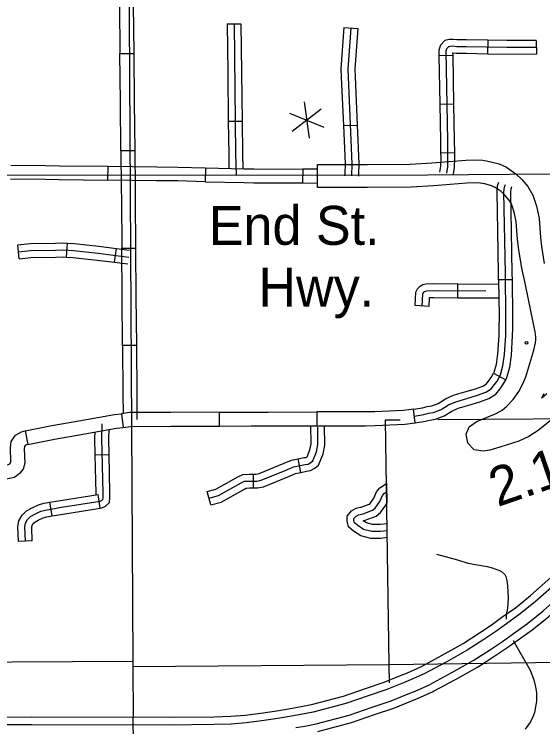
# Model space of a CAD drawing. Extents: x 1374139 to 1377472, y 1168351 to 1170484.
# Drawn here: x 1376317.9 to 1376432.5, y 1169074.9 to 1169229.4 of the extents above; entities that cross this region are included whole.
import ezdxf

# ---------------------------------------------------------------- set-up
doc = ezdxf.new("R2010")
doc.units = 0
doc.layers.add('Default', color=7, linetype='Continuous')

msp = doc.modelspace()

# ---------------------------------------------------------------- linework, layer by layer
at = {"layer": 'Default'}
for p, q in [((1376364.06, 1169227.34), (1376367.06, 1169227.38)), ((1376389.4, 1169226.52), (1376392.39, 1169226.3)), ((1376420.6, 1169223.79), (1376420.54, 1169220.79)), ((1376431.12, 1169223.73), (1376431.14, 1169220.73)), ((1376340.78, 1169220.91), (1376343.78, 1169220.94)), ((1376409.98, 1169220.48), (1376412.98, 1169220.54)), ((1376380.78, 1169210.44), (1376381.85, 1169202.51)), ((1376410.18, 1169209.93), (1376413.18, 1169209.98)), ((1376377.61, 1169207.99), (1376385.02, 1169204.96)), ((1376378.15, 1169204.03), (1376384.48, 1169208.93)), ((1376364.31, 1169206.22), (1376367.31, 1169206.26)), ((1376389.27, 1169205.26), (1376392.26, 1169205.39)), ((1376344.01, 1169199.82), (1376341.01, 1169199.79)), ((1376410.37, 1169199.37), (1376413.37, 1169199.42)), ((1376383.66, 1169191.81), (1376383.62, 1169196.81)), ((1376338.19, 1169193.45), (1376338.23, 1169196.45)), ((1376338.23, 1169196.45), (1376338.23, 1169196.45)), ((1376359.36, 1169196.11), (1376359.29, 1169193.11)), ((1376380.45, 1169195.83), (1376380.43, 1169192.83)), ((1376383.65, 1169192.81), (1376383.63, 1169195.81)), ((1376283.15, 1169194.46), (1376407.55, 1169194.62)), ((1376329.23, 1169176.77), (1376329.43, 1169179.76)), ((1376318.95, 1169176.4), (1376318.63, 1169179.38)), ((1376339.64, 1169175.64), (1376340.02, 1169178.62)), ((1376341.2, 1169178.68), (1376344.2, 1169178.7)), ((1376414.11, 1169167.95), (1376414.13, 1169170.95)), ((1376425.94, 1169171.85), (1376422.94, 1169171.81)), ((1376407.86, 1169166.07), (1376404.86, 1169166.22)), ((1376344.36, 1169157.58), (1376341.36, 1169157.56)), ((1376421.83, 1169151.57), (1376424.48, 1169150.16)), ((1376341.11, 1169142.79), (1376341.51, 1169139.82)), ((1376362.42, 1169140.11), (1376362.41, 1169143.11)), ((1376383.53, 1169143.16), (1376383.54, 1169140.16)), ((1376404.81, 1169140.78), (1376404.45, 1169143.75)), ((1376320.23, 1169139.04), (1376320.83, 1169136.11)), ((1376338.45, 1169133.88), (1376335.45, 1169133.81)), ((1376380.04, 1169130.05), (1376379.44, 1169132.98)), ((1376369.8, 1169126.67), (1376369.8, 1169129.67)), ((1376360.5, 1169123.02), (1376359.71, 1169125.91)), ((1376336.53, 1169122.31), (1376336.06, 1169125.27)), ((1376326.13, 1169120.62), (1376325.62, 1169123.58)), ((1376321.79, 1169115.18), (1376318.79, 1169115.07)), ((1376429.86, 1169103.32), (1376442.76, 1169114.85)), ((1376443.9, 1169113.59), (1376430.96, 1169102.03)), ((1376426.6, 1169100.71), (1376429.86, 1169103.32)), ((1376430.96, 1169102.03), (1376427.62, 1169099.35)), ((1376423.67, 1169098.62), (1376426.6, 1169100.71)), ((1376421.34, 1169096.93), (1376423.67, 1169098.62)), ((1376427.62, 1169099.35), (1376424.66, 1169097.24)), ((1376418.82, 1169095.26), (1376421.34, 1169096.93)), ((1376424.66, 1169097.24), (1376422.31, 1169095.54)), ((1376415.24, 1169092.94), (1376418.82, 1169095.26)), ((1376422.31, 1169095.54), (1376419.76, 1169093.84)), ((1376419.76, 1169093.84), (1376416.12, 1169091.49)), ((1376410.71, 1169090.41), (1376415.24, 1169092.94)), ((1376399.2, 1169088.39), (1376594.13, 1169090.91)), ((1376406.19, 1169087.94), (1376410.71, 1169090.41)), ((1376416.12, 1169091.49), (1376411.54, 1169088.92)), ((1376411.54, 1169088.92), (1376406.79, 1169086.34)), ((1376403.15, 1169086.59), (1376406.19, 1169087.94)), ((1376398.11, 1169084.57), (1376401.68, 1169085.99)), ((1376401.68, 1169085.99), (1376403.15, 1169086.59)), ((1376406.79, 1169086.34), (1376403.82, 1169085.03)), ((1376394.09, 1169083.19), (1376398.11, 1169084.57)), ((1376402.32, 1169084.41), (1376398.7, 1169082.98)), ((1376403.82, 1169085.03), (1376402.32, 1169084.41)), ((1376389.28, 1169081.54), (1376394.09, 1169083.19)), ((1376398.7, 1169082.98), (1376394.65, 1169081.58)), ((1376408.63, 1169082.46), (1376408.85, 1169082.57)), ((1376382.36, 1169079.72), (1376389.28, 1169081.54)), ((1376394.65, 1169081.58), (1376389.77, 1169079.91)), ((1376380.11, 1169079.26), (1376382.36, 1169079.72)), ((1376389.77, 1169079.91), (1376382.75, 1169078.07)), ((1376367.98, 1169077.41), (1376371.84, 1169077.91)), ((1376371.84, 1169077.91), (1376375.25, 1169078.41)), ((1376375.25, 1169078.41), (1376378.19, 1169078.92)), ((1376378.19, 1169078.92), (1376380.11, 1169079.26)), ((1376382.75, 1169078.07), (1376380.43, 1169077.59)), ((1376284.13, 1169076.93), (1376321.68, 1169077)), ((1376321.68, 1169077), (1376351.51, 1169076.93)), ((1376345.62, 1168756.88), (1376343.68, 1169076.95)), ((1376351.51, 1169076.93), (1376361.23, 1169077.04)), ((1376361.23, 1169077.04), (1376364.85, 1169077.17)), ((1376364.85, 1169077.17), (1376367.98, 1169077.41)), ((1376372.07, 1169076.22), (1376368.15, 1169075.72)), ((1376375.52, 1169076.74), (1376372.07, 1169076.22)), ((1376378.48, 1169077.25), (1376375.52, 1169076.74)), ((1376380.43, 1169077.59), (1376378.48, 1169077.25)), ((1376321.67, 1169075.3), (1376284.13, 1169075.23)), ((1376351.51, 1169075.23), (1376321.67, 1169075.3)), ((1376361.27, 1169075.34), (1376351.51, 1169075.23)), ((1376364.95, 1169075.47), (1376361.27, 1169075.34)), ((1376368.15, 1169075.72), (1376364.95, 1169075.47))]:
    msp.add_line(p, q, dxfattribs=at)
for points in [[(1376341.82, 1169406.43), (1376343.6, 1169089.11), (1376343.6, 1169087.98), (1376343.68, 1169076.95)], [(1376340.67, 1169231.47), (1376340.78, 1169220.91)], [(1376343.67, 1169231.5), (1376343.78, 1169220.94)], [(1376364.06, 1169227.34), (1376364.19, 1169216.78)], [(1376365.56, 1169227.36), (1376365.89, 1169199.13), (1376365.98, 1169194.44)], [(1376367.06, 1169227.38), (1376367.18, 1169216.82)], [(1376389.4, 1169226.52), (1376388.73, 1169217.55), (1376388.81, 1169215.81)], [(1376390.89, 1169226.41), (1376390.23, 1169217.52), (1376391.13, 1169196.96), (1376391.04, 1169194.34)], [(1376392.39, 1169226.3), (1376391.73, 1169217.5), (1376391.8, 1169215.94)], [(1376420.6, 1169223.79), (1376415.94, 1169223.88), (1376413.91, 1169223.88), (1376413.1, 1169223.98), (1376412.19, 1169223.94), (1376411.31, 1169223.7), (1376410.32, 1169222.7), (1376409.95, 1169221.61), (1376409.98, 1169220.48)], [(1376431.12, 1169223.73), (1376424.75, 1169223.7), (1376420.6, 1169223.79)], [(1376431.13, 1169222.23), (1376424.73, 1169222.2), (1376415.93, 1169222.38), (1376413.82, 1169222.38), (1376413.05, 1169222.48), (1376412.43, 1169222.45), (1376412.09, 1169222.35), (1376411.63, 1169221.89), (1376411.46, 1169221.38), (1376411.83, 1169202.02), (1376411.89, 1169198.25), (1376411.83, 1169196.33), (1376411.64, 1169194.94)], [(1376340.9, 1169210.35), (1376340.78, 1169220.91)], [(1376343.78, 1169220.94), (1376343.9, 1169210.38)], [(1376409.98, 1169220.48), (1376410.18, 1169209.93)], [(1376420.54, 1169220.79), (1376415.91, 1169220.88), (1376413.73, 1169220.88), (1376413, 1169220.97), (1376412.97, 1169220.97), (1376412.98, 1169220.54)], [(1376412.98, 1169220.54), (1376413.18, 1169209.98)], [(1376431.14, 1169220.73), (1376424.72, 1169220.7), (1376420.54, 1169220.79)], [(1376364.19, 1169216.78), (1376364.31, 1169206.22)], [(1376367.18, 1169216.82), (1376367.31, 1169206.26)], [(1376388.81, 1169215.81), (1376389.27, 1169205.26)], [(1376391.8, 1169215.94), (1376392.26, 1169205.39)], [(1376341.01, 1169199.79), (1376340.9, 1169210.35)], [(1376343.9, 1169210.38), (1376344.01, 1169199.82)], [(1376410.18, 1169209.93), (1376410.33, 1169201.99), (1376410.37, 1169199.37)], [(1376413.18, 1169209.98), (1376413.33, 1169202.05), (1376413.37, 1169199.42)], [(1376364.31, 1169206.22), (1376364.39, 1169199.1), (1376364.45, 1169195.98)], [(1376367.31, 1169206.26), (1376367.39, 1169199.15), (1376367.46, 1169195.91)], [(1376389.27, 1169205.26), (1376389.63, 1169196.96), (1376389.55, 1169194.83)], [(1376392.26, 1169205.39), (1376392.63, 1169196.97), (1376392.55, 1169194.72)], [(1376341.01, 1169199.79), (1376341.1, 1169191.53), (1376341.12, 1169189.24)], [(1376344.01, 1169199.82), (1376344.1, 1169191.56), (1376344.12, 1169189.26)], [(1376410.37, 1169199.37), (1376410.39, 1169198.26), (1376410.33, 1169196.46), (1376410.15, 1169195.14)], [(1376413.37, 1169199.42), (1376413.39, 1169198.24), (1376413.33, 1169196.2), (1376413.12, 1169194.73)], [(1376383.62, 1169196.81), (1376389.08, 1169196.86), (1376394.47, 1169196.81), (1376403.79, 1169196.94), (1376408.48, 1169197.18), (1376415.81, 1169197.8), (1376417.8, 1169197.85), (1376419.52, 1169197.75), (1376421, 1169197.5), (1376423.03, 1169196.97), (1376424.67, 1169196.26), (1376426.71, 1169194.83), (1376427.95, 1169193.59), (1376429.27, 1169192.08), (1376430.38, 1169190.21), (1376431.18, 1169187.83), (1376431.74, 1169185.14), (1376432.03, 1169181.03), (1376432.27, 1169179.04), (1376432.86, 1169175.35)], [(1376317.11, 1169196.71), (1376324.63, 1169196.62), (1376327.67, 1169196.58)], [(1376327.67, 1169196.58), (1376338.23, 1169196.45)], [(1376338.23, 1169196.45), (1376348.79, 1169196.32)], [(1376348.79, 1169196.32), (1376353.39, 1169196.26), (1376359.36, 1169196.11)], [(1376359.36, 1169196.11), (1376367.78, 1169195.9), (1376369.89, 1169195.89)], [(1376369.89, 1169195.89), (1376380.45, 1169195.83)], [(1376383.63, 1169195.81), (1376380.45, 1169195.83)], [(1376317.07, 1169193.71), (1376324.59, 1169193.62), (1376327.63, 1169193.58)], [(1376389.55, 1169194.83), (1376389.54, 1169194.39)], [(1376392.55, 1169194.72), (1376392.53, 1169194.29)], [(1376407.55, 1169194.62), (1376434.26, 1169194.78)], [(1376327.63, 1169193.58), (1376338.19, 1169193.45)], [(1376348.75, 1169193.32), (1376338.19, 1169193.45)], [(1376359.29, 1169193.11), (1376353.33, 1169193.26), (1376348.75, 1169193.32)], [(1376359.29, 1169193.11), (1376367.74, 1169192.9), (1376369.87, 1169192.89)], [(1376369.87, 1169192.89), (1376380.43, 1169192.83)], [(1376380.43, 1169192.83), (1376383.65, 1169192.81)], [(1376435.55, 1169142.39), (1376431.51, 1169139.16), (1376429.52, 1169137.83), (1376427.35, 1169136.86), (1376423.18, 1169135.49), (1376421.07, 1169134.9), (1376419.57, 1169134.64), (1376417.66, 1169134.98), (1376416.26, 1169136.38), (1376415.91, 1169138.34), (1376416.58, 1169139.92), (1376418.05, 1169141.04), (1376419.23, 1169141.55), (1376422.41, 1169142.82), (1376423.73, 1169143.55), (1376424.76, 1169144.39), (1376426.07, 1169145.85), (1376427.34, 1169147.58), (1376428.23, 1169149.27), (1376428.88, 1169150.77), (1376430.62, 1169156.6), (1376430.95, 1169158.15), (1376431.03, 1169158.7), (1376431, 1169159.37), (1376430.86, 1169160.56), (1376429.4, 1169167.57), (1376428.74, 1169171.08), (1376427.95, 1169174.37), (1376427.31, 1169178.35), (1376427.05, 1169180.56), (1376426.77, 1169184.45), (1376426.34, 1169186.53), (1376425.81, 1169188.11), (1376425.2, 1169189.13), (1376424.29, 1169190.18), (1376423.48, 1169190.99), (1376422.22, 1169191.87), (1376421.39, 1169192.23), (1376419.95, 1169192.61), (1376418.97, 1169192.77), (1376417.72, 1169192.84), (1376416.08, 1169192.81), (1376408.82, 1169192.19), (1376403.95, 1169191.94), (1376394.49, 1169191.81), (1376389.08, 1169191.86), (1376383.66, 1169191.81)], [(1376404.63, 1169142.26), (1376406.74, 1169142.61), (1376407.73, 1169142.87), (1376408.83, 1169143.06), (1376410.48, 1169143.67), (1376412.11, 1169144.69), (1376413.66, 1169145.36), (1376416.08, 1169146.11), (1376418.4, 1169146.77), (1376420.17, 1169147.43), (1376421.32, 1169148.17), (1376422.07, 1169149.12), (1376422.61, 1169149.85), (1376423.33, 1169151.19), (1376423.88, 1169153.17), (1376424.23, 1169155.63), (1376424.49, 1169159.71), (1376424.53, 1169163.95), (1376424.42, 1169173.2), (1376424.1, 1169190.8), (1376424.22, 1169191.92), (1376424.41, 1169192.51)], [(1376422.76, 1169182.36), (1376422.6, 1169190.86), (1376422.74, 1169192.23), (1376422.98, 1169192.97)], [(1376425.75, 1169182.42), (1376425.61, 1169190.73), (1376425.69, 1169191.6), (1376425.84, 1169192.04)], [(1376341.12, 1169189.24), (1376341.2, 1169178.68)], [(1376344.12, 1169189.26), (1376344.2, 1169178.7)], [(1376409.77, 1169141.53), (1376451.22, 1169141.79), (1376451.21, 1169182.66)], [(1376422.94, 1169171.81), (1376422.92, 1169173.18), (1376422.76, 1169182.36)], [(1376425.94, 1169171.85), (1376425.92, 1169173.22), (1376425.75, 1169182.42)], [(1376318.63, 1169179.38), (1376321.31, 1169179.67), (1376326.79, 1169179.75), (1376328.63, 1169179.81), (1376329.43, 1169179.76)], [(1376329.43, 1169179.76), (1376330.84, 1169179.67), (1376336.22, 1169179.1), (1376340.02, 1169178.62)], [(1376318.79, 1169177.89), (1376321.41, 1169178.17), (1376326.83, 1169178.25), (1376328.6, 1169178.31), (1376330.71, 1169178.17), (1376336.05, 1169177.61), (1376342.7, 1169176.77)], [(1376340.02, 1169178.62), (1376342.89, 1169178.25)], [(1376341.28, 1169168.12), (1376341.2, 1169178.68)], [(1376344.2, 1169178.7), (1376344.28, 1169168.14)], [(1376318.95, 1169176.4), (1376321.5, 1169176.67), (1376326.87, 1169176.76), (1376328.57, 1169176.81), (1376329.23, 1169176.77)], [(1376329.23, 1169176.77), (1376330.58, 1169176.68), (1376335.87, 1169176.12), (1376339.64, 1169175.64)], [(1376339.64, 1169175.64), (1376342.52, 1169175.28)], [(1376404.86, 1169166.22), (1376405, 1169169.11), (1376405.36, 1169169.9), (1376405.93, 1169170.47), (1376406.53, 1169170.8), (1376407.22, 1169170.96), (1376408.9, 1169170.99), (1376414.13, 1169170.95)], [(1376414.13, 1169170.95), (1376422.95, 1169170.89)], [(1376422.94, 1169171.81), (1376423.03, 1169163.95), (1376423.01, 1169161.29)], [(1376426.01, 1169161.26), (1376426.03, 1169163.95), (1376425.94, 1169171.85)], [(1376406.36, 1169166.14), (1376406.49, 1169168.75), (1376406.62, 1169169.03), (1376406.84, 1169169.26), (1376407.07, 1169169.39), (1376407.41, 1169169.46), (1376408.91, 1169169.49), (1376420.17, 1169169.41)], [(1376341.36, 1169157.56), (1376341.28, 1169168.12)], [(1376344.28, 1169168.14), (1376344.36, 1169157.58)], [(1376407.86, 1169166.07), (1376407.95, 1169167.97), (1376408.92, 1169167.99), (1376414.11, 1169167.95)], [(1376414.11, 1169167.95), (1376422.99, 1169167.89)], [(1376423.01, 1169161.29), (1376422.99, 1169159.76), (1376422.74, 1169155.78), (1376422.41, 1169153.48), (1376421.93, 1169151.75), (1376421.83, 1169151.57)], [(1376424.48, 1169150.16), (1376424.73, 1169150.63), (1376425.35, 1169152.86), (1376425.73, 1169155.47), (1376425.99, 1169159.65), (1376426.01, 1169161.26)], [(1376341.36, 1169157.56), (1376341.45, 1169147)], [(1376344.36, 1169157.58), (1376344.45, 1169147.02)], [(1376414.09, 1169147.06), (1376415.65, 1169147.55), (1376417.93, 1169148.2), (1376419.49, 1169148.78), (1376420.3, 1169149.29), (1376420.88, 1169150.03), (1376421.34, 1169150.65), (1376421.83, 1169151.57)], [(1376414.98, 1169144.2), (1376416.51, 1169144.67), (1376418.86, 1169145.35), (1376420.84, 1169146.08), (1376422.35, 1169147.04), (1376423.26, 1169148.21), (1376423.88, 1169149.04), (1376424.48, 1169150.16)], [(1376341.45, 1169147), (1376341.48, 1169142.84)], [(1376344.45, 1169147.02), (1376344.49, 1169141.54)], [(1376404.45, 1169143.75), (1376406.43, 1169144.08), (1376407.42, 1169144.34), (1376408.44, 1169144.51), (1376409.82, 1169145.02), (1376411.42, 1169146.02), (1376413.14, 1169146.77), (1376414.09, 1169147.06)], [(1376432.75, 1169147.11), (1376432.23, 1169146.14), (1376432.35, 1169146.23), (1376433.38, 1169147.13)], [(1376330.64, 1169141.03), (1376339.61, 1169142.59), (1376341.11, 1169142.79)], [(1376351.85, 1169143.07), (1376342.89, 1169143.03), (1376341.11, 1169142.79)], [(1376362.41, 1169143.11), (1376351.85, 1169143.07)], [(1376362.41, 1169143.11), (1376369.22, 1169143.14), (1376372.97, 1169143.15)], [(1376372.97, 1169143.15), (1376383.53, 1169143.16)], [(1376394.09, 1169143.18), (1376383.53, 1169143.16)], [(1376404.45, 1169143.75), (1376402.31, 1169143.49), (1376396.1, 1169143.19), (1376394.09, 1169143.18)], [(1376404.81, 1169140.78), (1376407.05, 1169141.14), (1376408.05, 1169141.4), (1376409.22, 1169141.6), (1376411.15, 1169142.32), (1376412.81, 1169143.36), (1376414.18, 1169143.95), (1376414.98, 1169144.2)], [(1376399.24, 1169084.43), (1376399.2, 1169088.39), (1376398.41, 1169141.46), (1376401.6, 1169141.48)], [(1376320.29, 1169115.13), (1376320.17, 1169118.24), (1376320.29, 1169119.06), (1376320.76, 1169119.86), (1376321.43, 1169120.47), (1376322.34, 1169121), (1376323.63, 1169121.62), (1376324.63, 1169121.88), (1376328.15, 1169122.5), (1376336.49, 1169123.82), (1376336.84, 1169123.97), (1376337.08, 1169124.2), (1376337.14, 1169124.64), (1376337.14, 1169125.58), (1376336.87, 1169137.47), (1376336.97, 1169140.61)], [(1376320.23, 1169139.04), (1376326.02, 1169140.23), (1376330.64, 1169141.03)], [(1376331.16, 1169138.08), (1376340.06, 1169139.62), (1376341.51, 1169139.82)], [(1376341.51, 1169139.82), (1376343.09, 1169140.03), (1376351.86, 1169140.07)], [(1376351.86, 1169140.07), (1376362.42, 1169140.11)], [(1376360.11, 1169124.46), (1376362.16, 1169125.03), (1376367.1, 1169127.76), (1376367.82, 1169128.12), (1376368.85, 1169128.17), (1376370.49, 1169128.17), (1376371.47, 1169128.37), (1376376.97, 1169130.64), (1376378.46, 1169131.25), (1376380.98, 1169131.77), (1376381.65, 1169131.87), (1376382.22, 1169132.18), (1376382.63, 1169132.54), (1376383.45, 1169134.5), (1376383.76, 1169136.09), (1376383.71, 1169139.86)], [(1376362.42, 1169140.11), (1376369.23, 1169140.14), (1376372.98, 1169140.15)], [(1376372.98, 1169140.15), (1376383.54, 1169140.16)], [(1376379.44, 1169132.98), (1376380.72, 1169133.25), (1376381.16, 1169133.31), (1376381.35, 1169133.42), (1376381.38, 1169133.44), (1376382.01, 1169134.93), (1376382.26, 1169136.22), (1376382.2, 1169140.16)], [(1376380.04, 1169130.05), (1376381.25, 1169130.29), (1376382.14, 1169130.43), (1376383.08, 1169130.94), (1376383.88, 1169131.64), (1376384.9, 1169134.06), (1376385.26, 1169135.96), (1376385.21, 1169140.11)], [(1376383.54, 1169140.16), (1376394.1, 1169140.18)], [(1376394.1, 1169140.18), (1376396.17, 1169140.19), (1376402.57, 1169140.5), (1376404.81, 1169140.78)], [(1376315.53, 1169131.54), (1376315.76, 1169131.55), (1376316.63, 1169131.73), (1376316.9, 1169131.94), (1376317.06, 1169132.13), (1376317.12, 1169132.38), (1376317.03, 1169135.36), (1376317.23, 1169136.75), (1376318.12, 1169138.1), (1376319.44, 1169138.88), (1376320.23, 1169139.04)], [(1376320.83, 1169136.11), (1376326.57, 1169137.28), (1376331.16, 1169138.08)], [(1376335.45, 1169133.81), (1376335.37, 1169137.47), (1376335.41, 1169138.82)], [(1376338.45, 1169133.88), (1376338.37, 1169137.46), (1376338.43, 1169139.34)], [(1376320.83, 1169136.11), (1376320.53, 1169136.05), (1376320.24, 1169135.87), (1376320.11, 1169135.67), (1376320.04, 1169135.19), (1376320.13, 1169132.09), (1376319.83, 1169130.78), (1376319.01, 1169129.78), (1376317.91, 1169128.92), (1376316.11, 1169128.56), (1376315.64, 1169128.55)], [(1376335.64, 1169125.2), (1376335.64, 1169125.57), (1376335.45, 1169133.81)], [(1376336.53, 1169122.31), (1376336.9, 1169122.37), (1376337.69, 1169122.7), (1376338.5, 1169123.5), (1376338.64, 1169124.54), (1376338.64, 1169125.6), (1376338.45, 1169133.88)], [(1376369.8, 1169129.67), (1376370.34, 1169129.67), (1376371.03, 1169129.81), (1376376.4, 1169132.02), (1376378.02, 1169132.69), (1376379.44, 1169132.98)], [(1376359.71, 1169125.91), (1376361.59, 1169126.43), (1376366.4, 1169129.08), (1376367.43, 1169129.6), (1376368.81, 1169129.67), (1376369.8, 1169129.67)], [(1376369.8, 1169126.67), (1376370.65, 1169126.67), (1376371.91, 1169126.93), (1376377.55, 1169129.25), (1376378.91, 1169129.81), (1376380.04, 1169130.05)], [(1376392.91, 1169122.48), (1376393.15, 1169122.54), (1376394.84, 1169123.16), (1376395.06, 1169123.34), (1376395.85, 1169124.47), (1376396.47, 1169125.82), (1376397.2, 1169126.68), (1376398.62, 1169127.62), (1376398.68, 1169123.45)], [(1376360.5, 1169123.02), (1376362.73, 1169123.63), (1376367.8, 1169126.43), (1376368.21, 1169126.63), (1376368.89, 1169126.67), (1376369.8, 1169126.67)], [(1376398.77, 1169117.41), (1376397.31, 1169117.24), (1376395.41, 1169117.24), (1376393.66, 1169117.7), (1376392.37, 1169118.52), (1376391.7, 1169119.09), (1376391.57, 1169119.63), (1376391.57, 1169120.04), (1376392.01, 1169120.56), (1376392.58, 1169120.86), (1376393.58, 1169121.1), (1376395.61, 1169121.84), (1376396.18, 1169122.33), (1376397.15, 1169123.72), (1376397.75, 1169125.01), (1376398.21, 1169125.55), (1376398.65, 1169125.84)], [(1376325.62, 1169123.58), (1376327.91, 1169123.98), (1376336.06, 1169125.27)], [(1376318.79, 1169115.07), (1376318.67, 1169118.32), (1376318.84, 1169119.57), (1376319.58, 1169120.81), (1376320.54, 1169121.69), (1376321.64, 1169122.33), (1376323.11, 1169123.03), (1376324.31, 1169123.35), (1376325.62, 1169123.58)], [(1376393.58, 1169119.56), (1376394.01, 1169119.66), (1376396.39, 1169120.53), (1376397.3, 1169121.32), (1376398.46, 1169122.97), (1376398.68, 1169123.45)], [(1376326.13, 1169120.62), (1376328.4, 1169121.02), (1376336.53, 1169122.31)], [(1376398.79, 1169115.9), (1376397.4, 1169115.74), (1376395.21, 1169115.74), (1376393.05, 1169116.31), (1376391.48, 1169117.31), (1376390.36, 1169118.26), (1376390.07, 1169119.45), (1376390.07, 1169120.59), (1376391.05, 1169121.74), (1376392.04, 1169122.28), (1376392.91, 1169122.48)], [(1376321.79, 1169115.18), (1376321.67, 1169118.16), (1376321.73, 1169118.56), (1376321.93, 1169118.9), (1376322.33, 1169119.26), (1376323.04, 1169119.67), (1376324.15, 1169120.2), (1376324.95, 1169120.42), (1376326.13, 1169120.62)], [(1376398.79, 1169115.9), (1376398.75, 1169118.92), (1376397.22, 1169118.74), (1376395.6, 1169118.74), (1376394.27, 1169119.09), (1376393.55, 1169119.55), (1376393.58, 1169119.56)], [(1376409.46, 1169112.3), (1376414.04, 1169111.09), (1376416.28, 1169110.38), (1376420.46, 1169109.64), (1376421.56, 1169109.35), (1376423.16, 1169108.81), (1376423.56, 1169108.59), (1376424.32, 1169107.93), (1376424.5, 1169107.47), (1376424.74, 1169106.62), (1376424.87, 1169105.48), (1376424.99, 1169102.8), (1376424.86, 1169100.57), (1376424.59, 1169099.26), (1376424.57, 1169098.23)], [(1376408.03, 1169084.06), (1376412.79, 1169086.65), (1376417.46, 1169089.26), (1376421.18, 1169091.66), (1376423.79, 1169093.4), (1376426.18, 1169095.13), (1376429.19, 1169097.28), (1376432.64, 1169100.04), (1376445.64, 1169111.66)], [(1376408.85, 1169082.57), (1376413.61, 1169085.16), (1376418.33, 1169087.8), (1376422.12, 1169090.24), (1376424.76, 1169092.01), (1376427.17, 1169093.75), (1376430.21, 1169095.92), (1376433.74, 1169098.74), (1376446.77, 1169110.39)], [(1376426.08, 1169093.61), (1376426.1, 1169093.57), (1376429.8, 1169087.17), (1376430.56, 1169085.04), (1376430.96, 1169083.57), (1376431.2, 1169082.26), (1376431.19, 1169080.45), (1376430.75, 1169077.99), (1376430.39, 1169077), (1376429.83, 1169075.92), (1376428.73, 1169074.33)], [(1376238.97, 1169088.54), (1376343.6, 1169089.11)], [(1376343.6, 1169087.98), (1376399.2, 1169088.39)], [(1376378.93, 1169074.69), (1376380.91, 1169075.03), (1376383.34, 1169075.53), (1376390.52, 1169077.42), (1376395.49, 1169079.12), (1376399.61, 1169080.54), (1376403.29, 1169082), (1376404.84, 1169082.63), (1376407.94, 1169084.01)], [(1376383.73, 1169073.88), (1376391.01, 1169075.79), (1376396.04, 1169077.51), (1376400.2, 1169078.94), (1376403.92, 1169080.42), (1376405.51, 1169081.07), (1376408.63, 1169082.46)]]:
    msp.add_lwpolyline(points, dxfattribs=at)
msp.add_circle((1376429.01, 1169158.15), 0.3, dxfattribs=at)

# ---------------------------------------------------------------- texts
for s, p in [('End St.', (1376360.07, 1169179.41)), ('Hwy.', (1376370.85, 1169166.01))]:
    msp.add_text(s, height=8.448, dxfattribs=at).set_placement(p)
msp.add_text('2.1', height=8.448, rotation=19.0576, dxfattribs=at).set_placement((1376422.7, 1169122.5))

doc.saveas('drawing.dxf')
